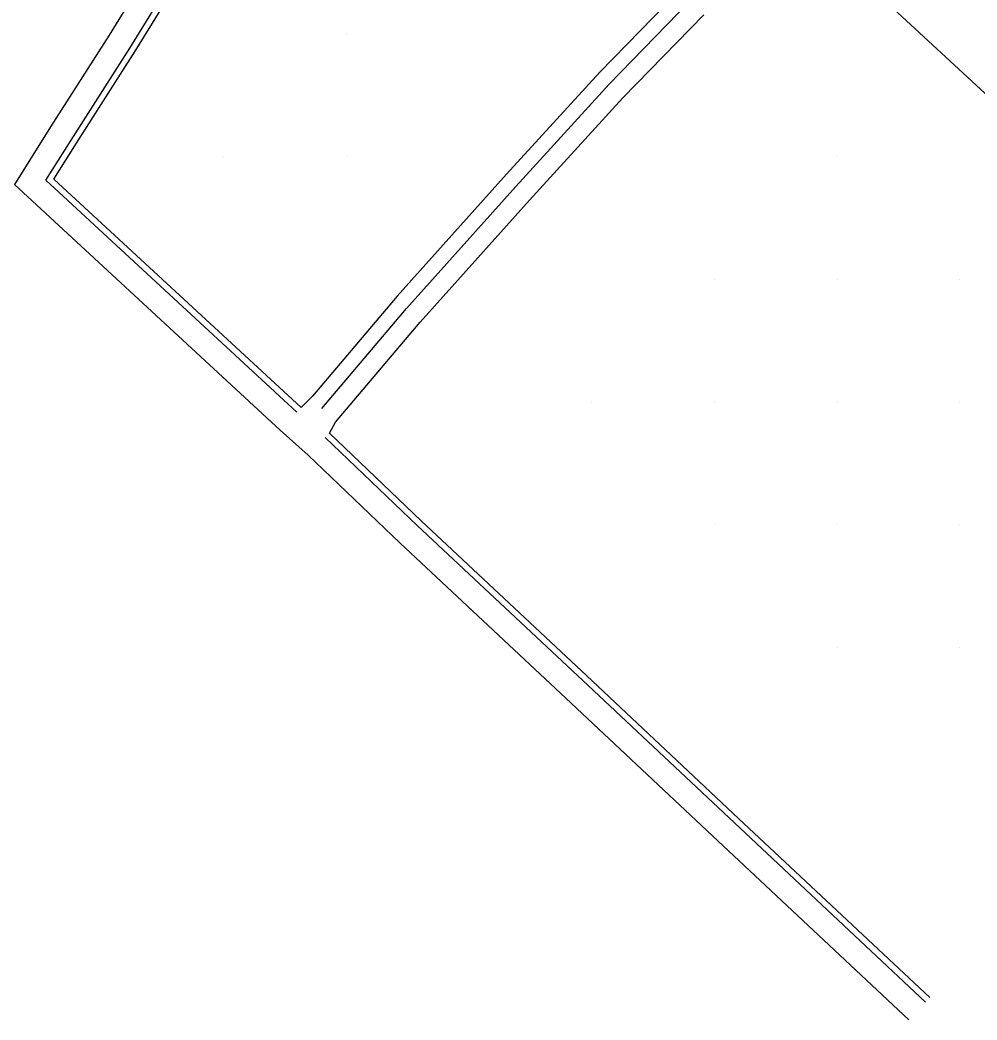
# Model space of a CAD drawing. Extents: x 1762120 to 1766775, y 709485 to 712965.
# Drawn here: x 1766578.7 to 1766656.7, y 709644.4 to 709725.9 of the extents above; entities that cross this region are included whole.
import ezdxf

# ---------------------------------------------------------------- set-up
doc = ezdxf.new("R2010")
doc.units = 0
doc.layers.add('Exist DTM QL2 LIDAR Elevation Point', color=7, linetype='Continuous')
doc.layers.add('PH Exist DTM Breakline', color=7, linetype='Continuous')

msp = doc.modelspace()

# ---------------------------------------------------------------- linework, layer by layer
at = {"layer": 'Exist DTM QL2 LIDAR Elevation Point'}
for p, q in [((1766605.322, 709724.796), (1766605.322, 709724.796)), ((1766595.32, 709714.795), (1766595.32, 709714.795)), ((1766605.322, 709714.795), (1766605.322, 709714.795)), ((1766645.327, 709714.795), (1766645.327, 709714.795)), ((1766635.325, 709704.793), (1766635.325, 709704.793)), ((1766645.327, 709704.793), (1766645.327, 709704.793)), ((1766655.328, 709704.793), (1766655.328, 709704.793)), ((1766625.324, 709694.792), (1766625.324, 709694.792)), ((1766635.325, 709694.792), (1766635.325, 709694.792)), ((1766645.327, 709694.792), (1766645.327, 709694.792)), ((1766655.328, 709694.792), (1766655.328, 709694.792)), ((1766635.325, 709684.791), (1766635.325, 709684.791)), ((1766645.327, 709684.791), (1766645.327, 709684.791)), ((1766655.328, 709684.791), (1766655.328, 709684.791)), ((1766645.327, 709674.789), (1766645.327, 709674.789)), ((1766655.328, 709674.789), (1766655.328, 709674.789))]:
    msp.add_line(p, q, dxfattribs=at)
at = {"layer": 'PH Exist DTM Breakline'}
for points in [[(1766612.394, 709763.743), (1766610.74, 709762.293), (1766608.203, 709759.593), (1766605.192, 709755.859), (1766601.548, 709749.816), (1766594.026, 709737.79), (1766585.962, 709724.716), (1766581.188, 709717.228), (1766578.231, 709712.529), (1766599.915, 709692.512), (1766602.2, 709690.458), (1766609.701, 709683.289), (1766623.217, 709670.648), (1766635.594, 709659.035), (1766651.186, 709644.426)], [(1766601.271, 709693.982), (1766580.809, 709712.871), (1766582.878, 709716.158), (1766587.657, 709723.653), (1766595.725, 709736.735), (1766603.253, 709748.769), (1766606.834, 709754.709), (1766609.712, 709758.278), (1766612.132, 709760.853), (1766614.12, 709762.597)], [(1766601.611, 709694.349), (1766581.454, 709712.956), (1766583.3, 709715.891), (1766588.08, 709723.387), (1766596.15, 709736.471), (1766603.679, 709748.508), (1766607.245, 709754.422), (1766610.089, 709757.95), (1766612.48, 709760.493), (1766614.551, 709762.31)], [(1766603.304, 709694.272), (1766610.209, 709702.426), (1766619.125, 709712.367), (1766626.743, 709720.698), (1766633.332, 709727.462), (1766639.733, 709733.923), (1766644.322, 709738.514), (1766646.872, 709740.644), (1766650.839, 709742.414), (1766652.45, 709742.803)], [(1766632.568, 709728.458), (1766625.979, 709721.694), (1766618.361, 709713.363), (1766609.445, 709703.422), (1766602.539, 709695.268), (1766601.611, 709694.349)], [(1766648.151, 709728.537), (1766664.845, 709713.071), (1766673.314, 709706.138), (1766683.151, 709699.169), (1766687.88, 709695.781), (1766691.28, 709692.949)], [(1766603.928, 709692.265), (1766604.424, 709693.164), (1766611.329, 709701.318), (1766620.245, 709711.259), (1766627.863, 709719.59), (1766634.452, 709726.353)], [(1766652.895, 709646.25), (1766637.304, 709660.859), (1766624.927, 709672.473), (1766611.419, 709685.106), (1766603.928, 709692.265)], [(1766652.553, 709645.885), (1766636.962, 709660.494), (1766624.585, 709672.108), (1766611.075, 709684.742), (1766603.582, 709691.904)]]:
    msp.add_lwpolyline(points, dxfattribs=at)

doc.saveas('drawing.dxf')
